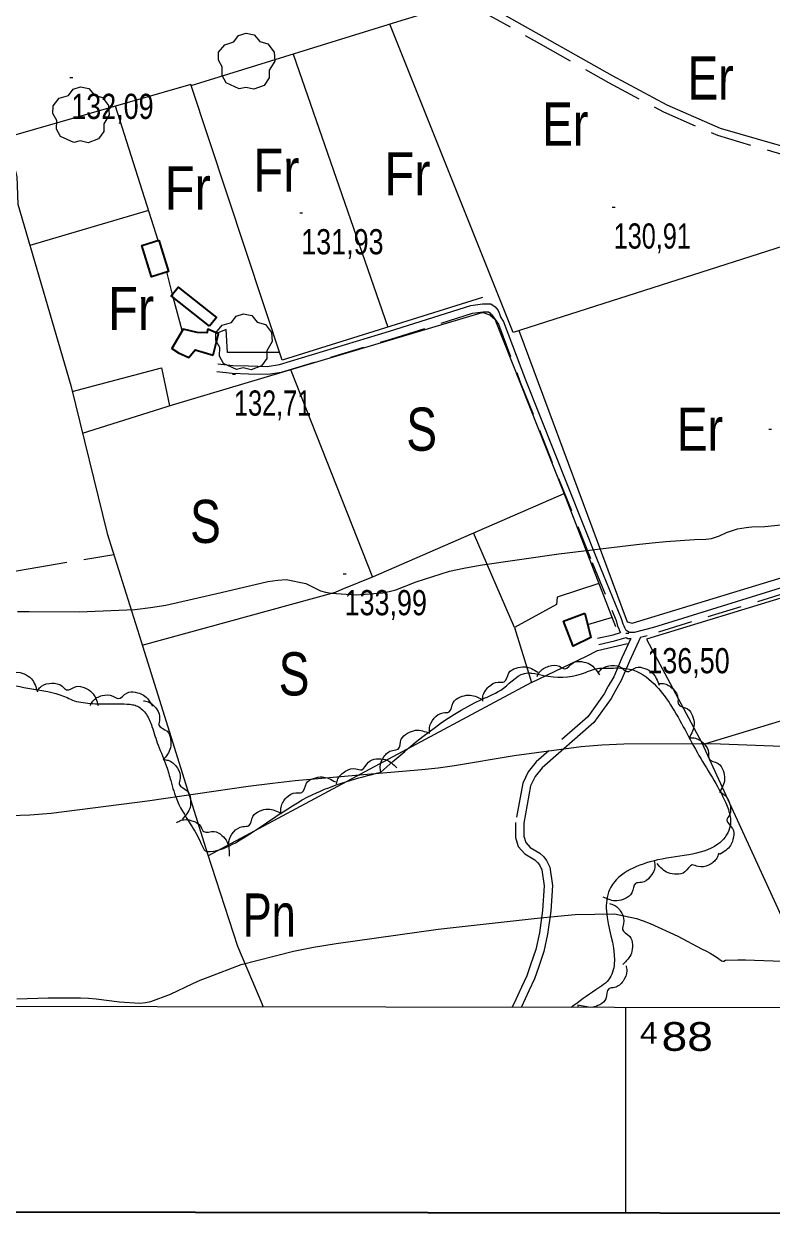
# Model space of a CAD drawing. Extents: x 487425 to 492029, y 4383576 to 4386788.
# Drawn here: x 487790.8 to 488050.9, y 4384052.3 to 4384470.4 of the extents above; entities that cross this region are included whole.
import ezdxf
from ezdxf.enums import TextEntityAlignment as Align

# ---------------------------------------------------------------- set-up
doc = ezdxf.new("R2010")
doc.units = 0
doc.header["$LTSCALE"] = 4
for name, pattern in [('DOTTED', [1.5, 0.3, -1.2]), ('LONG_DASHED', [7.5, 6, -1.5]), ('MEDIUM_DASHED', [4.5, 3, -1.5])]:
    doc.linetypes.add(name, pattern=pattern)
for name, color, linetype, lineweight in [('1', 7, 'Continuous', 13), ('2', 7, 'DOTTED', 13), ('25', 7, 'LONG_DASHED', 25), ('27', 7, 'Continuous', 25), ('29', 7, 'Continuous', 13), ('38', 7, 'Continuous', 25), ('47', 7, 'Continuous', 35), ('51', 7, 'Continuous', 13), ('7', 7, 'Continuous', 13), ('9', 7, 'Continuous', 13)]:
    doc.layers.add(name, color=color, linetype=linetype, lineweight=lineweight)
doc.layers.add('31', color=7, linetype='Continuous')

msp = doc.modelspace()

# ---------------------------------------------------------------- linework, layer by layer
at = {"layer": '1'}
msp.add_line((488000, 4384128.53), (488000, 4384057.13), dxfattribs=at)
at = {"layer": '1', "lineweight": 35}
msp.add_lwpolyline([(487611.46, 4386512.7), (491328.86, 4386507.3), (491325.3, 4384052.3), (487607.9, 4384057.7)], close=True, dxfattribs=at)
at = {"layer": '1'}
msp.add_lwpolyline([(487681.9, 4386441.2), (491258.2, 4386436), (491255.4, 4384123.8), (487678, 4384129)], close=True, dxfattribs=at)
at = {"layer": '25'}
msp.add_lwpolyline([(487734.65, 4384270.64), (487782.03, 4384279.29), (487822, 4384286.07)], dxfattribs=at)
at = {"layer": '27'}
for p, q in [((487987.82, 4384128.55), (487983.32, 4384129.4)), ((487983.41, 4384129.26), (487983.45, 4384128.56))]:
    msp.add_line(p, q, dxfattribs=at)
for points in [[(487678.23, 4384264.52), (487680.05, 4384264.88), (487703.48, 4384266.05), (487726.18, 4384263.25), (487742.91, 4384258.21), (487756.76, 4384255.68), (487783.87, 4384241.49), (487805.85, 4384236.29), (487808.22, 4384235.12)], [(487774.55, 4384244.11), (487775.83, 4384245.34), (487779.49, 4384246.34), (487783.02, 4384245.26), (487784.58, 4384243.92), (487787.95, 4384245.03), (487790.9, 4384244.53), (487793.39, 4384242.83), (487795.47, 4384238.32)], [(487914.89, 4384210.42), (487949.88, 4384235.6), (487957.5, 4384239.56), (487966.04, 4384244.87), (487967.39, 4384244.78), (487971.5, 4384243.98), (487984.64, 4384244.5), (487990.21, 4384246.39), (487993.21, 4384246.51), (487999.97, 4384246.43), (488002.81, 4384245.8), (488010.77, 4384240.16), (488015.65, 4384233.72), (488025.5, 4384216.21), (488035.28, 4384198.54), (488036.5, 4384193.65), (488036.17, 4384190.95), (488032.05, 4384185.3), (488021.96, 4384181.66), (488009.56, 4384179.48), (487994.36, 4384169.45), (487993.31, 4384162.11), (487996.11, 4384144.74), (487994.54, 4384138.84), (487989.62, 4384134.69), (487981.11, 4384128.56)], [(487950.33, 4384234.99), (487950.4, 4384236.76), (487952.37, 4384240), (487955.68, 4384241.64), (487957.74, 4384241.74), (487959.42, 4384244.88), (487961.91, 4384246.53), (487964.89, 4384247.01), (487969.5, 4384245.17)], [(487969.21, 4384243.58), (487970.06, 4384245.13), (487973.27, 4384247.17), (487976.96, 4384247.16), (487978.84, 4384246.34), (487981.75, 4384248.39), (487984.71, 4384248.78), (487987.59, 4384247.88), (487990.9, 4384244.18)], [(487990.37, 4384244.82), (487991.56, 4384246.15), (487995.13, 4384247.41), (487998.73, 4384246.58), (488000.38, 4384245.36), (488003.67, 4384246.71), (488006.64, 4384246.42), (488009.26, 4384244.9), (488011.65, 4384240.56)], [(487795.62, 4384238.99), (487796.88, 4384240.24), (487800.52, 4384241.3), (487804.07, 4384240.27), (487805.65, 4384238.96), (487809.01, 4384240.12), (487811.96, 4384239.67), (487814.48, 4384238), (487816.62, 4384233.53)], [(487813.81, 4384233.57), (487814.73, 4384235.09), (487818.01, 4384236.99), (487821.7, 4384236.84), (487823.55, 4384235.95), (487826.53, 4384237.88), (487829.5, 4384238.15), (487832.35, 4384237.14), (487835.51, 4384233.31)], [(488011.43, 4384241.2), (488013.2, 4384241.17), (488016.5, 4384239.28), (488018.21, 4384236.01), (488018.37, 4384233.96), (488021.54, 4384232.36), (488023.26, 4384229.92), (488023.81, 4384226.94), (488022.09, 4384222.29)], [(487808.22, 4384235.12), (487814.67, 4384234.21), (487818.57, 4384234.16), (487822.85, 4384234.12), (487824.65, 4384234.1), (487828.55, 4384233.83), (487830.27, 4384233.28), (487833.39, 4384230.47), (487835.29, 4384226.25), (487837.47, 4384219.77), (487840.38, 4384212.31), (487841.83, 4384207.42), (487844.15, 4384200.34), (487849.3, 4384191.35), (487852.75, 4384184.79), (487853.85, 4384183.05), (487855.5, 4384182.8), (487864.31, 4384185.86), (487891.06, 4384202.51), (487914.89, 4384210.42)], [(487832.32, 4384235.18), (487834.06, 4384234.81), (487836.93, 4384232.33), (487837.98, 4384228.79), (487837.75, 4384226.76), (487840.55, 4384224.57), (487841.77, 4384221.84), (487841.74, 4384218.82), (487839.16, 4384214.59)], [(487931.85, 4384223.95), (487931.78, 4384225.72), (487933.46, 4384229.12), (487936.62, 4384231.03), (487938.66, 4384231.31), (487940.07, 4384234.57), (487942.41, 4384236.44), (487945.34, 4384237.17), (487950.09, 4384235.72)], [(487914.89, 4384210.42), (487914.64, 4384212.18), (487915.98, 4384215.73), (487918.93, 4384217.94), (487920.92, 4384218.42), (487922.01, 4384221.81), (487924.14, 4384223.9), (487926.99, 4384224.92), (487931.85, 4384223.95)], [(488022.1, 4384222.3), (488023.87, 4384222.26), (488027.16, 4384220.36), (488028.86, 4384217.08), (488029.01, 4384215.04), (488032.17, 4384213.41), (488033.88, 4384210.96), (488034.42, 4384207.99), (488032.67, 4384203.35)], [(487839.65, 4384214.76), (487841.37, 4384214.34), (487844.16, 4384211.76), (487845.1, 4384208.2), (487844.8, 4384206.17), (487847.53, 4384203.89), (487848.67, 4384201.13), (487848.54, 4384198.11), (487845.82, 4384193.96)], [(487899.51, 4384206.31), (487899.99, 4384208.02), (487902.63, 4384210.74), (487906.23, 4384211.58), (487908.25, 4384211.22), (487910.6, 4384213.89), (487913.39, 4384214.95), (487916.41, 4384214.74), (487920.48, 4384211.9)], [(487880.16, 4384196.47), (487880.2, 4384198.24), (487882.11, 4384201.52), (487885.39, 4384203.21), (487887.44, 4384203.35), (487889.08, 4384206.51), (487891.53, 4384208.21), (487894.51, 4384208.74), (487899.14, 4384206.98)], [(488032.78, 4384203.43), (488034.31, 4384202.53), (488036.24, 4384199.26), (488036.12, 4384195.57), (488035.23, 4384193.71), (488037.19, 4384190.74), (488037.49, 4384187.77), (488036.5, 4384184.92), (488032.69, 4384181.73)], [(487862.08, 4384184.45), (487862.02, 4384186.22), (487863.74, 4384189.6), (487866.91, 4384191.49), (487868.95, 4384191.75), (487870.39, 4384194.99), (487872.74, 4384196.84), (487875.68, 4384197.54), (487880.41, 4384196.05)], [(487843.86, 4384192.83), (487845.44, 4384193.63), (487849.23, 4384193.51), (487852.28, 4384191.43), (487853.37, 4384189.7), (487856.93, 4384189.76), (487859.59, 4384188.41), (487861.47, 4384186.04), (487862.13, 4384181.12)], [(488010.03, 4384179.27), (488010.16, 4384177.5), (488008.59, 4384174.05), (488005.49, 4384172.04), (488003.47, 4384171.69), (488002.16, 4384168.39), (487999.89, 4384166.45), (487996.98, 4384165.62), (487992.19, 4384166.91)], [(488032.36, 4384182.17), (488031.73, 4384180.52), (488028.84, 4384178.06), (488025.18, 4384177.56), (488023.2, 4384178.11), (488020.61, 4384175.67), (488017.73, 4384174.88), (488014.75, 4384175.37), (488010.96, 4384178.58)], [(487994.36, 4384164.69), (487996.05, 4384164.14), (487998.64, 4384161.37), (487999.32, 4384157.74), (487998.87, 4384155.73), (488001.43, 4384153.26), (488002.35, 4384150.43), (488002.01, 4384147.42), (487998.99, 4384143.49)], [(488000.15, 4384143.1), (488000.42, 4384141.34), (487999.11, 4384137.78), (487996.18, 4384135.54), (487994.19, 4384135.04), (487993.14, 4384131.64), (487991.03, 4384129.53), (487988.38, 4384128.55)]]:
    msp.add_spline(points, degree=3, dxfattribs=at)
at = {"layer": '29'}
for points in [[(487865.62, 4384447.83), (487861.08, 4384449.95), (487859.67, 4384452.49), (487859.77, 4384455.47), (487858.4, 4384457.88), (487858.44, 4384460.63), (487860.6, 4384463.23), (487863.79, 4384464.23), (487865.44, 4384466.42), (487868.01, 4384467.25), (487870.87, 4384466.6), (487872.82, 4384464.33), (487875.63, 4384463.51), (487877.76, 4384460.66), (487878, 4384457.53), (487876.12, 4384454.38), (487876.12, 4384451.7), (487874.3, 4384449.09), (487870.68, 4384447.75), (487867.91, 4384448.38)], [(487808.09, 4384429.2), (487803.55, 4384431.32), (487802.14, 4384433.86), (487802.24, 4384436.84), (487800.87, 4384439.25), (487800.91, 4384442), (487803.07, 4384444.6), (487806.26, 4384445.6), (487807.91, 4384447.79), (487810.48, 4384448.62), (487813.34, 4384447.97), (487815.29, 4384445.7), (487818.1, 4384444.88), (487820.23, 4384442.03), (487820.47, 4384438.9), (487818.59, 4384435.75), (487818.59, 4384433.07), (487816.77, 4384430.46), (487813.15, 4384429.12), (487810.38, 4384429.75)], [(487864.74, 4384350.31), (487860.2, 4384352.43), (487858.79, 4384354.97), (487858.89, 4384357.95), (487857.52, 4384360.36), (487857.56, 4384363.11), (487859.72, 4384365.71), (487862.91, 4384366.71), (487864.56, 4384368.9), (487867.13, 4384369.73), (487869.99, 4384369.08), (487871.94, 4384366.81), (487874.75, 4384365.99), (487876.88, 4384363.14), (487877.12, 4384360.01), (487875.24, 4384356.86), (487875.24, 4384354.18), (487873.42, 4384351.57), (487869.8, 4384350.23), (487867.03, 4384350.86)]]:
    msp.add_lwpolyline(points, close=True, dxfattribs=at)
at = {"layer": '38', "linetype": 'MEDIUM_DASHED'}
msp.add_line((488005.23, 4384257.34), (488007.45, 4384257.85), dxfattribs=at)
for points in [[(487779.74, 4384690.68), (487796.4, 4384662.21), (487807.82, 4384640.76), (487818.34, 4384620.97), (487828.28, 4384603.12), (487836.46, 4384588.37), (487848.09, 4384573.5), (487857.95, 4384559.67), (487871.77, 4384543.86), (487886.51, 4384528.08), (487900.7, 4384514.1), (487914.75, 4384501.89), (487934.42, 4384487.46), (487949.34, 4384475.26), (487970.33, 4384463.51), (487994.05, 4384450.1), (488013.2, 4384439.84), (488031.96, 4384431.72), (488051.87, 4384425.89), (488075.02, 4384419.37), (488101.05, 4384414.32), (488136.94, 4384407.99), (488175.23, 4384401.1)], [(487857.89, 4384349.62), (487863.18, 4384349.04), (487868.85, 4384348.82), (487875.56, 4384348.66), (487880.32, 4384349.38), (487918.72, 4384360.98), (487946.79, 4384369.94), (487950.44, 4384370.4), (487952.29, 4384370.37), (487952.82, 4384370.03), (487953.27, 4384369.48), (487953.45, 4384369.3)], [(487953.45, 4384369.3), (487955.78, 4384366.11), (487963.38, 4384345.93), (487988.32, 4384283.28), (487996.69, 4384263.07), (487997.21, 4384261.15), (487997.6, 4384260.35), (487997.82, 4384259.75), (487998.23, 4384258.9)], [(488110.65, 4384289.63), (488091.76, 4384283.65), (488007.45, 4384257.85)], [(488001.82, 4384256.86), (487998.71, 4384250.1), (487995.91, 4384243.49), (487993.97, 4384240.21), (487992.55, 4384237.55), (487986.84, 4384229.62), (487968.94, 4384213.95), (487966.14, 4384210.49), (487964.21, 4384206.55), (487961.72, 4384192.88), (487961.69, 4384190.1), (487961.75, 4384187.67), (487962.7, 4384184.49), (487964.96, 4384181.99), (487968.46, 4384179.87), (487969.42, 4384178.94), (487970.06, 4384178.13), (487970.84, 4384176.47), (487971.66, 4384170.86), (487971.13, 4384162.34), (487970.02, 4384154.56), (487968.79, 4384148.77), (487966.97, 4384143.36), (487965.7, 4384139.61), (487963.75, 4384135.61), (487961.2, 4384130.08), (487960.49, 4384128.59)], [(487990.67, 4384254.79), (487996.19, 4384256.01), (488000.16, 4384257.21)], [(488000.16, 4384257.21), (488000.8, 4384256.84), (488001.49, 4384256.84), (488001.82, 4384256.86)]]:
    msp.add_lwpolyline(points, dxfattribs=at)
at = {"layer": '38'}
for points in [[(487781.71, 4384691.75), (487798.75, 4384663.55), (487810.21, 4384642.03), (487820.71, 4384622.26), (487830.64, 4384604.44), (487838.72, 4384589.87), (487850.26, 4384575.11), (487860.07, 4384561.35), (487873.77, 4384545.67), (487888.45, 4384529.97), (487902.54, 4384516.08), (487916.44, 4384504), (487936.07, 4384489.6), (487950.86, 4384477.51), (487971.66, 4384465.87), (487995.36, 4384452.47), (488014.37, 4384442.27), (488032.88, 4384434.26), (488052.62, 4384428.48), (488075.64, 4384422.01), (488101.54, 4384416.98), (488137.41, 4384410.65), (488173.66, 4384404.13)], [(487858.18, 4384352.34), (487863.38, 4384351.76), (487868.93, 4384351.55), (487875.38, 4384351.4), (487879.71, 4384352.06), (487917.91, 4384363.6), (487946.2, 4384372.62), (487950.28, 4384373.13), (487953.09, 4384373.1), (487954.67, 4384372.1), (487955.64, 4384370.88), (487956.52, 4384368.77)], [(488009.73, 4384260.6), (488003.02, 4384258.91), (488002.49, 4384258.92), (488001.43, 4384258.86), (488001.35, 4384258.86), (488000.15, 4384259.57), (487999.68, 4384260.54), (487999.46, 4384261.14), (487999.11, 4384261.86), (487998.61, 4384263.72), (487990.2, 4384284.04), (487965.26, 4384346.66), (487957.58, 4384367.09), (487956.52, 4384368.77)], [(488216.23, 4384325.57), (488091.04, 4384285.94), (488009.73, 4384260.6)], [(487990.21, 4384256.91), (487995.64, 4384258.11), (487998.23, 4384258.9)], [(488005.23, 4384257.34), (488001.36, 4384248.93), (487998.5, 4384242.18), (487996.49, 4384238.8), (487995.02, 4384236.02), (487988.99, 4384227.66), (487971.03, 4384211.93), (487968.59, 4384208.92), (487966.97, 4384205.64), (487964.61, 4384192.6), (487964.59, 4384190.12), (487964.64, 4384188.12), (487965.29, 4384185.94), (487966.82, 4384184.23), (487970.22, 4384182.18), (487971.58, 4384180.89), (487972.54, 4384179.65), (487973.63, 4384177.31), (487974.57, 4384170.98), (487974.01, 4384162.04), (487972.87, 4384154.05), (487971.59, 4384148), (487969.71, 4384142.44), (487968.38, 4384138.51), (487966.36, 4384134.37), (487963.82, 4384128.86), (487963.69, 4384128.58)]]:
    msp.add_lwpolyline(points, dxfattribs=at)
at = {"layer": '47'}
for points in [[(487837.74, 4384395.24), (487841.03, 4384384.38), (487835.12, 4384382.59), (487831.83, 4384393.45)], [(487855.33, 4384365.41), (487842.01, 4384375.97), (487844.38, 4384378.96), (487857.7, 4384368.4)], [(487856.64, 4384355.34), (487858.45, 4384362.75), (487854.71, 4384364.37), (487854.4, 4384363.02), (487851.03, 4384363.21), (487846.16, 4384364.39), (487842.18, 4384357.61), (487844.57, 4384356.15), (487848.15, 4384354.54), (487850.28, 4384357.21)], [(487985.78, 4384265.65), (487987.93, 4384257.15), (487981.75, 4384254.14), (487978.4, 4384262.81)]]:
    msp.add_lwpolyline(points, close=True, dxfattribs=at)
at = {"layer": '51'}
for p, q in [((487884.36, 4384459.98), (487917.36, 4384365.07)), ((487837.44, 4384395.15), (487822.62, 4384441.84)), ((487834.12, 4384405.63), (487792.89, 4384393.48)), ((487883.49, 4384350.28), (487911.99, 4384278.2)), ((487961.36, 4384260.61), (487947.14, 4384293.53)), ((487995.32, 4384264.1), (487986.8, 4384261.63)), ((487967.27, 4384241.48), (487854.8, 4384181.32))]:
    msp.add_line(p, q, dxfattribs=at)
for points in [[(487848.91, 4384449.01), (487922.26, 4384471.7), (487946.5, 4384479.16)], [(488111.75, 4384411.41), (487960.93, 4384363.23), (487917.97, 4384470.37)], [(487950.27, 4384375.36), (487880.62, 4384353.57), (487848.78, 4384449.36), (487784.73, 4384430.94)], [(487785.28, 4384429.43), (487788.32, 4384417.41), (487788.73, 4384407.77), (487807.08, 4384344.73), (487819.7, 4384293.34), (487831.57, 4384255.77), (487854.45, 4384182.37), (487865.03, 4384149.84), (487873.51, 4384130.01), (487874.01, 4384128.72)], [(487845.86, 4384363.87), (487842.66, 4384375.47), (487840.48, 4384384.22)], [(487811.15, 4384328.16), (487842.41, 4384338.02), (487950.13, 4384370.18), (487950.51, 4384370.1), (487951.78, 4384369.64), (487952.75, 4384369.33), (487954.53, 4384367.81), (487978.46, 4384307.74), (487996.53, 4384260.95)], [(487879.73, 4384356.29), (487861.52, 4384356.19), (487861.17, 4384364.22), (487857.94, 4384362.98)], [(487962.83, 4384363.84), (488000.6, 4384262.63), (488002.32, 4384262.16), (488133.91, 4384302.22), (488211.98, 4384325.72), (488213.34, 4384326.53), (488213.49, 4384326.75), (488213.72, 4384327.2), (488213.9, 4384328.01)], [(487807.57, 4384342.73), (487838.66, 4384350.9), (487841.39, 4384337.7)], [(487831.96, 4384254.52), (487899.14, 4384272.93), (487901.4, 4384273.96), (487912.33, 4384278.34), (487978.65, 4384307.27)], [(488108.99, 4384287.65), (488007.21, 4384256.63), (488026.45, 4384220.55), (488054.2, 4384160.21), (488069.69, 4384128.43)], [(487990.73, 4384275.98), (487976.24, 4384271.23), (487975.99, 4384268.68), (487961.34, 4384260.67), (487967.27, 4384241.48), (487986.44, 4384250.71), (487990.21, 4384252.69), (488000.66, 4384255.05)], [(488026.71, 4384220), (488109.33, 4384244.96), (488112.22, 4384237.25)]]:
    msp.add_lwpolyline(points, dxfattribs=at)
at = {"layer": '7'}
for p, q in [((487806.75, 4384451.78), (487807.75, 4384451.78)), ((487995.36, 4384406.72), (487996.36, 4384406.72)), ((487886.71, 4384404.73), (487887.71, 4384404.73)), ((487863.34, 4384348.66), (487864.34, 4384348.66)), ((488049.78, 4384329.58), (488050.78, 4384329.58)), ((487901.79, 4384279.28), (487902.79, 4384279.28)), ((488000.13, 4384258.65), (488001.13, 4384258.65))]:
    msp.add_line(p, q, dxfattribs=at)
at = {"layer": '9'}
for points in [[(488036.43, 4384294.18), (488038.92, 4384294.94), (488041.89, 4384295.45), (488042.88, 4384295.55), (488043.94, 4384295.62), (488048.36, 4384295.72), (488053.94, 4384296.33)], [(487788.58, 4384266.2), (487792.66, 4384266.25), (487810.01, 4384266.14), (487829.39, 4384266.95), (487834.75, 4384267.58), (487840.1, 4384268.39), (487859.37, 4384272.81), (487875.6, 4384276.68), (487879.03, 4384277.15), (487881.99, 4384277.36), (487888.84, 4384275.95), (487893.86, 4384273.45), (487895.66, 4384272.97), (487897.65, 4384272.59), (487906.33, 4384271.99), (487915.53, 4384272.7), (487917.84, 4384273.14), (487920.05, 4384273.69), (487927.17, 4384276.58), (487938.72, 4384280.24), (487943.71, 4384281.29), (487949.48, 4384282.34), (487976.82, 4384286.27), (488003.76, 4384289.47), (488009.29, 4384290.06), (488013.97, 4384290.54), (488023.9, 4384291.2), (488027.95, 4384291.32), (488028.93, 4384291.44), (488029.85, 4384291.61), (488032.65, 4384292.56), (488035.08, 4384293.66), (488035.75, 4384293.93), (488036.43, 4384294.18)], [(487786.23, 4384195.32), (487792.86, 4384195.56), (487800.28, 4384196.09), (487833.75, 4384200.35), (487868.79, 4384205.48), (487877.21, 4384206.56), (487885.08, 4384207.48), (487908.87, 4384209.56), (487929.17, 4384211.25), (487934.84, 4384211.92), (487940.53, 4384212.69), (487961.27, 4384216.19), (487984.5, 4384219.31), (487991.76, 4384219.83), (487999.39, 4384220.21), (488029.94, 4384220.33), (488057.39, 4384219.29)], [(487788.28, 4384131.57), (487799.27, 4384131.94), (487810.51, 4384131.91), (487813.27, 4384131.78), (487815.88, 4384131.6), (487824.06, 4384130.55), (487831.14, 4384130.12), (487833.07, 4384130.34), (487834.97, 4384130.7), (487841.71, 4384133.24), (487849.51, 4384136.94), (487852.09, 4384138.03), (487854.84, 4384139.17), (487866.3, 4384143.52), (487884.5, 4384148.19), (487891.5, 4384149.51), (487899.36, 4384150.85), (487934.84, 4384155.79), (487969.21, 4384159.68), (487976.37, 4384160.35), (487982.51, 4384160.85), (487996.17, 4384161.18), (488003.8, 4384159.48), (488006.13, 4384158.71), (488008.56, 4384157.79), (488018.13, 4384153.38), (488026.44, 4384149.02), (488028.08, 4384148.15), (488029.42, 4384147.41), (488031.89, 4384145.96), (488032.46, 4384145.47), (488032.61, 4384145.35), (488032.77, 4384145.23)], [(488032.77, 4384145.23), (488033.31, 4384144.83), (488033.84, 4384144.63), (488033.99, 4384144.64), (488034.14, 4384144.67), (488034.68, 4384144.98), (488039.08, 4384145.19), (488041.66, 4384145.14), (488044.83, 4384145.06), (488061.2, 4384144.41)]]:
    msp.add_lwpolyline(points, dxfattribs=at)

# ---------------------------------------------------------------- texts
at = {"layer": '2'}
for s, height, width, p in [('4', 7.5, 1.1, (488004.99, 4384116.02)), ('88  ', 10, 1.2, (488012.49, 4384113.51))]:
    msp.add_text(s, height=height, rotation=359.917, dxfattribs=dict(at, width=width)).set_placement(p)
at = {"layer": '31'}
for s, width, p in [('Er', 0.8, (488029.53, 4384444.15)), ('Er', 0.8, (487979.01, 4384428.13)), ('Fr', 0.85, (487878.56, 4384412.09)), ('Fr', 0.85, (487924.15, 4384410.86)), ('Fr', 0.85, (487847.75, 4384405.93)), ('Fr', 0.85, (487828.04, 4384364.01)), ('S', 0.8, (487929.09, 4384322.09)), ('Er', 0.8, (488025.84, 4384322.1)), ('S', 0.8, (487853.91, 4384290.04)), ('S', 0.8, (487884.72, 4384237.03)), ('Pn', 0.75, (487876.09, 4384153.2))]:
    msp.add_text(s, height=15, dxfattribs=dict(at, width=width)).set_placement(p, align=Align.CENTER)
at = {"layer": '7'}
for s, width, p in [('132,09', 0.8, (487807.25, 4384437.41)), ('130,91', 0.75, (487995.86, 4384392.35)), ('131,93', 0.8, (487887.21, 4384390.36)), ('132,71', 0.75, (487863.84, 4384334.29)), ('133,99', 0.8, (487902.29, 4384264.91)), ('136,50', 0.8, (488007.56, 4384244.74))]:
    msp.add_text(s, height=8.75, dxfattribs=dict(at, width=width)).set_placement(p)

doc.saveas('drawing.dxf')
